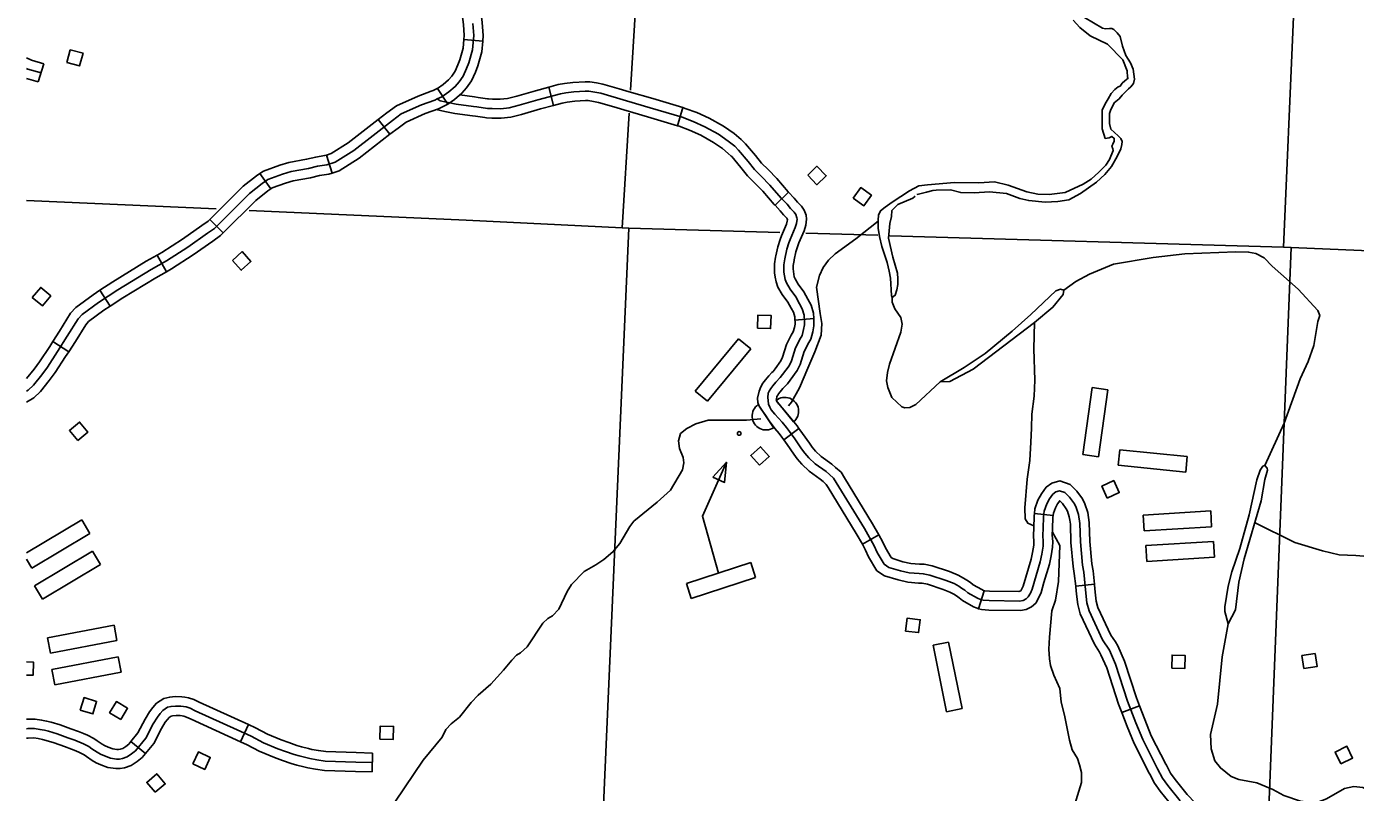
# Model space of a CAD drawing. Extents: x 653372 to 905732, y 627442 to 787275.
# Drawn here: x 818776 to 829322, y 669239 to 675312 of the extents above; entities that cross this region are included whole.
import ezdxf

# ---------------------------------------------------------------- set-up
doc = ezdxf.new("R2010")
doc.units = 0
for name, color, linetype in [('Level 32', 7, 'Continuous'), ('Level 35', 7, 'Continuous'), ('Level 38', 7, 'Continuous'), ('Level 4', 7, 'Continuous'), ('Level 45', 7, 'Continuous'), ('Level 5', 7, 'Continuous'), ('Level 56', 7, 'Continuous'), ('Level 57', 7, 'Continuous')]:
    doc.layers.add(name, color=color, linetype=linetype)

msp = doc.modelspace()

# ---------------------------------------------------------------- linework, layer by layer
at = {"layer": 'Level 32'}
for p, q in [((822247, 675210), (822396, 675197)), ((822036, 674822), (822120, 674698)), ((821567, 674576), (821659, 674458)), ((821156, 674293), (821201, 674150)), ((820628, 674148), (820715, 674026)), ((820231, 673783), (820337, 673677)), ((819811, 673499), (819885, 673368)), ((819356, 673221), (819438, 673095)), ((818984, 672815), (819111, 672734))]:
    msp.add_line(p, q, dxfattribs=at)
for points in [[(822317, 675743), (822323, 675721), (822375, 675474), (822392, 675346), (822400, 675241), (822396, 675197)], [(822172, 675705), (822177, 675687), (822227, 675449), (822243, 675330), (822250, 675242), (822247, 675210)], [(822318, 675338), (822325, 675242), (822314, 675127), (822286, 675026), (822268, 674979), (822242, 674920), (822209, 674873), (822178, 674837), (822127, 674794), (822072, 674756), (822034, 674739), (822015, 674730), (821911, 674692), (821750, 674620), (821679, 674568), (821372, 674330), (821226, 674236), (821158, 674215), (821086, 674205), (821014, 674186), (820875, 674162), (820808, 674143), (820690, 674100), (820646, 674069), (820546, 673990), (820266, 673712), (820211, 673673), (820056, 673564), (819886, 673455), (819764, 673386), (819500, 673225), (819346, 673124), (819217, 673029), (819185, 672994), (819099, 672856), (819022, 672735), (818941, 672612), (818896, 672551), (818830, 672469), (818788, 672429), (818776, 672422)], [(822247, 675210), (822240, 675140), (822215, 675049), (822199, 675008), (822177, 674958), (822150, 674919), (822125, 674890), (822081, 674853), (822036, 674822)], [(822396, 675197), (822388, 675113), (822358, 675002), (822338, 674950), (822307, 674883), (822268, 674827), (822231, 674784), (822172, 674734), (822120, 674698)], [(822036, 674822), (822035, 674822), (822002, 674806), (821986, 674799), (821883, 674761), (821712, 674685), (821634, 674628), (821567, 674576)], [(822120, 674698), (822109, 674691), (822066, 674671), (822044, 674660), (821939, 674622), (821788, 674554), (821724, 674508), (821659, 674458)], [(821567, 674576), (821329, 674391), (821194, 674305), (821156, 674293)], [(821659, 674458), (821415, 674268), (821257, 674168), (821201, 674150)], [(821156, 674293), (821141, 674289), (821071, 674278), (820998, 674260), (820857, 674235), (820785, 674214), (820655, 674167), (820628, 674148)], [(820628, 674148), (820601, 674129), (820496, 674046), (820231, 673783)], [(821201, 674150), (821175, 674142), (821101, 674131), (821029, 674113), (820892, 674089), (820832, 674071), (820725, 674033), (820715, 674026)], [(820715, 674026), (820691, 674009), (820596, 673934), (820337, 673677)], [(820231, 673783), (820218, 673770), (820168, 673734), (820014, 673626), (819848, 673520), (819811, 673499)], [(820337, 673677), (820315, 673655), (820254, 673612), (820097, 673502), (819925, 673391), (819885, 673368)], [(819811, 673499), (819726, 673451), (819460, 673288), (819356, 673221)], [(819885, 673368), (819802, 673321), (819540, 673161), (819438, 673095)], [(819356, 673221), (819303, 673186), (819167, 673084), (819125, 673039), (819036, 672896), (818984, 672815)], [(819438, 673095), (819389, 673063), (819268, 672973), (819245, 672948), (819163, 672816), (819111, 672734)], [(818984, 672815), (818960, 672776), (818879, 672655), (818836, 672596), (818776, 672521)], [(819111, 672734), (819085, 672695), (819002, 672569), (818956, 672505), (818885, 672418), (818833, 672369), (818776, 672333)]]:
    msp.add_lwpolyline(points, dxfattribs=at)
at = {"layer": 'Level 35'}
for points in [[(827083, 675362), (827136, 675306), (827218, 675240), (827355, 675172), (827476, 675049)], [(827537, 675025), (827501, 675084), (827474, 675156), (827454, 675234), (827432, 675263), (827404, 675289), (827389, 675296), (827370, 675297), (827339, 675295), (827316, 675299), (827172, 675385)], [(827476, 675049), (827512, 674962), (827514, 674909), (827519, 674904), (827493, 674882), (827471, 674863), (827454, 674840)], [(827537, 675025), (827557, 674974), (827568, 674896), (827562, 674860), (827539, 674834), (827520, 674818), (827497, 674796)], [(827336, 674424), (827313, 674502), (827313, 674649), (827335, 674699), (827361, 674740), (827383, 674781), (827414, 674813), (827439, 674834), (827454, 674840)], [(827497, 674796), (827472, 674768), (827447, 674739), (827407, 674709), (827378, 674646), (827370, 674622), (827370, 674545), (827380, 674500), (827439, 674446)], [(825784, 674011), (825856, 674049), (825926, 674058), (826139, 674075), (826334, 674072), (826459, 674081), (826565, 674056), (826715, 674003), (826801, 673984), (826891, 673980), (827018, 673996), (827162, 674063), (827225, 674103), (827287, 674159), (827341, 674214), (827370, 674259), (827400, 674331), (827398, 674344), (827390, 674363), (827396, 674379), (827408, 674403), (827408, 674425), (827388, 674441), (827367, 674430), (827336, 674424)], [(827439, 674446), (827461, 674426), (827472, 674401), (827469, 674376), (827461, 674342), (827432, 674283), (827386, 674203), (827334, 674140), (827266, 674078), (827139, 673989), (827049, 673939), (826961, 673925), (826861, 673919), (826730, 673933), (826658, 673949), (826552, 673988), (826417, 674003), (826297, 673993), (826190, 673996), (826109, 674018)], [(825784, 674011), (825646, 673921), (825590, 673879), (825552, 673852), (825538, 673816), (825534, 673778), (825535, 673715), (825545, 673649), (825564, 673568), (825607, 673442), (825622, 673373), (825632, 673318), (825641, 673181), (825645, 673163), (825669, 673182), (825683, 673226), (825691, 673266), (825691, 673312), (825687, 673357), (825650, 673485), (825617, 673635), (825628, 673752), (825639, 673805), (825643, 673855), (825691, 673902), (825810, 673952), (825829, 673968)], [(825844, 673981), (825844, 673981), (825918, 673999)], [(826109, 674018), (825995, 674014), (825968, 674013), (825918, 673999)], [(825534, 673768), (825356, 673629), (825194, 673511), (825140, 673459), (825097, 673402), (825068, 673339), (825044, 673247), (825075, 673038), (825087, 672959), (825082, 672865), (825031, 672732), (824976, 672604), (824910, 672447), (824847, 672333), (824824, 672305)], [(827008, 673221), (827104, 673290), (827213, 673350), (827402, 673427), (827716, 673481), (827969, 673509), (828372, 673527), (828474, 673524), (828532, 673514), (828599, 673479), (828662, 673412), (828869, 673229), (829025, 673062), (829039, 673020), (829023, 672973), (828991, 672783), (828946, 672656), (828883, 672518), (828756, 672168), (828603, 671832)], [(827008, 673221), (826982, 673231), (826945, 673218), (826747, 673029), (826598, 672897), (826385, 672721), (826217, 672610), (826027, 672495), (826104, 672497), (826289, 672595), (826775, 672967), (826922, 673087), (827002, 673187), (827008, 673221)], [(825645, 673163), (825645, 673126), (825668, 673074), (825714, 673006), (825726, 672953), (825714, 672889), (825625, 672635), (825608, 672569), (825600, 672502), (825611, 672449), (825643, 672372), (825721, 672297), (825746, 672290), (825785, 672291), (825833, 672316), (826027, 672495)], [(826776, 672967), (826771, 672756), (826777, 672508), (826773, 672381), (826753, 672238), (826751, 672129), (826745, 672016), (826737, 671872), (826716, 671724), (826699, 671497), (826701, 671408), (826721, 671374), (826770, 671352)], [(824604, 672202), (824489, 672191), (824184, 672192), (824088, 672161), (824017, 672125), (823967, 672085), (823949, 672028), (823958, 671966), (823987, 671895), (823991, 671854), (823981, 671796), (823885, 671636), (823781, 671541), (823595, 671390), (823563, 671348), (823484, 671213), (823429, 671146), (823357, 671087), (823293, 671043), (823202, 670990), (823100, 670887), (823066, 670833), (822999, 670693), (822949, 670640), (822912, 670617), (822872, 670580), (822748, 670394), (822697, 670346), (822665, 670327), (822626, 670288), (822562, 670208), (822460, 670098), (822359, 670011), (822305, 669952), (822211, 669835), (822146, 669782), (822103, 669738), (822073, 669678), (821924, 669495), (821626, 669057)], [(828603, 671832), (828588, 671826), (828567, 671794), (828539, 671719), (828478, 671440), (828405, 671174), (828342, 670988), (828311, 670876), (828285, 670712), (828285, 670674), (828311, 670577), (828370, 670687), (828396, 670906), (828440, 671092), (828573, 671552), (828603, 671721), (828624, 671794), (828623, 671811), (828603, 671832)], [(826918, 671304), (826977, 671198), (826966, 670912), (826942, 670764), (826914, 670679), (826893, 670470), (826889, 670375), (826893, 670298), (826901, 670246), (826929, 670170), (826977, 670063), (826987, 669955), (827014, 669851), (827052, 669654), (827075, 669577), (827116, 669508), (827133, 669459), (827147, 669396), (827149, 669317), (827061, 669034)], [(829636, 671105), (829481, 671105), (829325, 671117), (829194, 671123), (829061, 671155), (828841, 671220), (828521, 671379)], [(828311, 670577), (828265, 670313), (828227, 669940), (828172, 669699), (828177, 669586), (828206, 669490), (828251, 669433), (828337, 669365), (828397, 669341), (828541, 669316), (828668, 669263), (828753, 669214), (828886, 669170), (828952, 669161), (829024, 669163), (829093, 669187), (829236, 669269), (829309, 669285), (829382, 669279), (829509, 669220), (829656, 669102), (829783, 668962), (829819, 668924), (829844, 668869)]]:
    msp.add_lwpolyline(points, dxfattribs=at)
at = {"layer": 'Level 38'}
for p, q in [((824862, 672177), (824724, 672348)), ((824583, 672315), (824705, 672132))]:
    msp.add_line(p, q, dxfattribs=at)
for centre, start, end in [((824793, 672262), 309.11, 129.11), ((824644, 672223), 123.5876, 303.5876)]:
    msp.add_arc(centre, 110, start, end, dxfattribs=at)
at = {"layer": 'Level 4'}
for points in [[(820281, 673866), (818776, 673932)], [(824753, 673680), (823555, 673715), (823503, 673717), (822264, 673778), (820543, 673854)], [(825532, 673657), (824961, 673674)], [(832540, 673401), (828813, 673561), (828751, 673563), (825627, 673654)]]:
    msp.add_lwpolyline(points, dxfattribs=at)
at = {"layer": 'Level 45'}
for p, q in [((818912, 675017), (818869, 674873)), ((822920, 674832), (822959, 674687)), ((823985, 674670), (823942, 674526)), ((824824, 673998), (824716, 673895)), ((825024, 672997), (824874, 672985)), ((824906, 672124), (824785, 672035)), ((826775, 671451), (826924, 671435)), ((825539, 671281), (825409, 671207)), ((827251, 670891), (827102, 670874)), ((826375, 670839), (826330, 670696)), ((827608, 669926), (827468, 669872)), ((820536, 669777), (820474, 669641)), ((819604, 669644), (819719, 669548)), ((821522, 669551), (821518, 669401))]:
    msp.add_line(p, q, dxfattribs=at)
for points in [[(818912, 675017), (818814, 675046), (818776, 675064)], [(818891, 674945), (818787, 674976), (818776, 674981)], [(818869, 674873), (818776, 674901)], [(823478, 674819), (823350, 674857), (823299, 674866), (823245, 674875), (823208, 674875), (823111, 674870), (823044, 674860), (822996, 674852), (822920, 674832)], [(824765, 673951), (824675, 674056), (824607, 674127), (824554, 674180), (824502, 674242), (824427, 674332), (824396, 674363), (824345, 674405), (824267, 674458), (824160, 674518), (824066, 674561), (823980, 674593), (823724, 674669), (823538, 674723), (823333, 674784), (823287, 674792), (823238, 674800), (823209, 674800), (823119, 674796), (823055, 674786), (823012, 674779), (822834, 674731), (822686, 674689), (822607, 674669), (822539, 674661), (822471, 674662), (822435, 674664), (822349, 674676), (822323, 674679), (822186, 674698), (822109, 674713), (822059, 674724), (822034, 674739)], [(822435, 674740), (822359, 674751), (822332, 674754), (822215, 674770)], [(822920, 674832), (822814, 674803), (822666, 674761), (822593, 674743), (822535, 674736), (822474, 674737), (822442, 674739), (822435, 674740)], [(823985, 674670), (823745, 674741), (823559, 674795), (823478, 674819)], [(822959, 674687), (822854, 674659), (822705, 674616), (822620, 674595), (822542, 674586), (822468, 674587), (822427, 674589), (822414, 674591)], [(823436, 674675), (823316, 674711), (823275, 674718), (823232, 674725), (823211, 674725), (823127, 674721), (823067, 674712), (823027, 674705), (822959, 674687)], [(823942, 674526), (823703, 674597), (823516, 674651), (823436, 674675)], [(824471, 674394), (824446, 674418), (824391, 674465), (824307, 674522), (824194, 674585), (824095, 674630), (824004, 674664), (823985, 674670)], [(822414, 674591), (822340, 674602), (822315, 674605), (822174, 674624), (822094, 674639), (822026, 674654)], [(824367, 674286), (824345, 674307), (824300, 674345), (824228, 674394), (824126, 674451), (824038, 674491), (823956, 674522), (823942, 674526)], [(824824, 673998), (824821, 674002), (824730, 674107), (824661, 674180), (824609, 674230), (824560, 674290), (824482, 674383), (824471, 674394)], [(824716, 673895), (824710, 673901), (824619, 674006), (824554, 674074), (824498, 674129), (824444, 674194), (824372, 674281), (824367, 674286)], [(826841, 671280), (826845, 671225), (826844, 671192), (826834, 671128), (826820, 671069), (826757, 670850), (826743, 670820), (826725, 670789), (826709, 670774), (826685, 670762), (826656, 670757), (826416, 670760), (826368, 670763), (826346, 670770), (826323, 670779), (826247, 670823), (826223, 670842), (826196, 670860), (826174, 670874), (826137, 670895), (826075, 670920), (825945, 670963), (825892, 670973), (825859, 670974), (825781, 670981), (825711, 670996), (825619, 671024), (825581, 671050), (825526, 671143), (825502, 671195), (825425, 671331), (825181, 671730), (825148, 671761), (825121, 671783), (825035, 671846), (824983, 671893), (824952, 671930), (824927, 671965), (824873, 672042), (824830, 672100), (824807, 672132), (824772, 672174), (824715, 672239), (824685, 672274), (824674, 672293), (824664, 672319), (824662, 672347), (824659, 672370), (824662, 672404), (824669, 672422), (824682, 672442), (824699, 672464), (824722, 672492), (824757, 672529), (824776, 672554), (824827, 672623), (824846, 672662), (824878, 672764), (824896, 672799), (824911, 672829), (824930, 672862), (824943, 672909), (824950, 672946), (824950, 672977), (824947, 673025), (824932, 673075), (824911, 673115), (824881, 673168), (824836, 673229), (824807, 673279), (824796, 673308), (824790, 673337), (824787, 673365), (824786, 673391), (824787, 673424), (824793, 673471), (824810, 673547), (824826, 673598), (824836, 673625), (824877, 673719), (824887, 673752), (824891, 673784), (824889, 673797), (824880, 673822), (824868, 673840), (824839, 673871), (824812, 673903), (824765, 673951)], [(824868, 673462), (824882, 673527), (824897, 673573), (824906, 673597), (824948, 673693), (824961, 673737), (824966, 673785), (824962, 673816), (824947, 673856), (824927, 673887), (824895, 673921), (824868, 673953), (824824, 673998)], [(824721, 673494), (824737, 673567), (824756, 673623), (824767, 673652), (824807, 673745), (824813, 673768), (824815, 673781), (824812, 673788), (824809, 673793), (824783, 673820), (824756, 673852), (824716, 673895)], [(824874, 672985), (824872, 673011), (824862, 673047), (824845, 673080), (824818, 673127), (824773, 673188), (824739, 673247), (824724, 673287), (824716, 673325), (824712, 673359), (824711, 673390), (824712, 673430), (824719, 673484), (824721, 673494)], [(825024, 672997), (825021, 673039), (825002, 673103), (824977, 673151), (824944, 673209), (824899, 673270), (824875, 673311), (824868, 673329), (824864, 673349), (824862, 673370), (824861, 673391), (824861, 673418), (824867, 673458), (824868, 673462)], [(824691, 672568), (824700, 672578), (824716, 672599), (824763, 672662), (824776, 672690), (824808, 672791), (824829, 672833), (824845, 672864), (824860, 672891), (824870, 672926), (824875, 672953), (824875, 672974), (824874, 672985)], [(824799, 672464), (824814, 672480), (824836, 672509), (824891, 672584), (824916, 672633), (824948, 672736), (824963, 672765), (824977, 672793), (825000, 672833), (825016, 672892), (825024, 672938), (825025, 672979), (825024, 672997)], [(824785, 672035), (824770, 672056), (824748, 672086), (824715, 672125), (824669, 672185), (824634, 672238), (824611, 672270), (824591, 672302), (824579, 672330), (824576, 672365), (824589, 672421), (824602, 672456), (824620, 672485), (824640, 672511), (824666, 672542), (824691, 672568)], [(824906, 672124), (824891, 672145), (824866, 672179), (824829, 672223), (824772, 672288), (824746, 672318), (824742, 672325), (824729, 672340), (824727, 672359), (824731, 672380), (824737, 672389), (824743, 672399), (824757, 672417), (824778, 672442), (824799, 672464)], [(825138, 671657), (825123, 671682), (825099, 671704), (825075, 671724), (824987, 671788), (824929, 671841), (824892, 671884), (824866, 671922), (824812, 671998), (824785, 672035)], [(825266, 671735), (825240, 671778), (825197, 671817), (825167, 671842), (825083, 671904), (825037, 671946), (825011, 671976), (824989, 672008), (824934, 672086), (824906, 672124)], [(825539, 671281), (825490, 671369), (825266, 671735)], [(827204, 671419), (827198, 671460), (827176, 671527), (827156, 671566), (827112, 671628), (827058, 671682), (826976, 671709), (826912, 671691), (826867, 671659), (826831, 671608), (826803, 671558), (826778, 671487), (826775, 671451)], [(825409, 671207), (825360, 671293), (825138, 671657)], [(827931, 669173), (827833, 669295), (827791, 669353), (827752, 669427), (827634, 669658), (827580, 669791), (827513, 669964), (827419, 670255), (827370, 670366), (827316, 670450), (827208, 670680), (827191, 670742), (827183, 670820), (827177, 670876), (827166, 670985), (827155, 671042), (827139, 671225), (827135, 671373), (827124, 671443), (827106, 671498), (827092, 671527), (827054, 671580), (827017, 671617), (826974, 671631), (826945, 671623), (826921, 671605), (826895, 671568), (826872, 671527), (826852, 671470), (826847, 671427), (826844, 671332), (826841, 671280)], [(827055, 671397), (827051, 671425), (827037, 671469), (827027, 671488), (826997, 671531), (826977, 671551), (826975, 671552), (826958, 671528), (826941, 671496), (826926, 671453), (826924, 671435)], [(826775, 671451), (826772, 671432), (826769, 671336), (826766, 671280), (826770, 671224), (826769, 671200), (826760, 671143), (826748, 671088), (826706, 670945)], [(826924, 671435), (826922, 671421), (826919, 671329), (826916, 671281), (826920, 671227), (826918, 671185), (826907, 671114), (826893, 671050), (826850, 670903)], [(827102, 670874), (827091, 670974), (827081, 671031), (827064, 671220), (827060, 671366), (827055, 671397)], [(827251, 670891), (827240, 670996), (827230, 671052), (827214, 671229), (827209, 671379), (827204, 671419)], [(825871, 670898), (825854, 670899), (825770, 670906), (825692, 670924), (825586, 670956), (825525, 670997), (825459, 671108), (825435, 671160), (825409, 671207)], [(825875, 671048), (825863, 671049), (825793, 671055), (825730, 671069), (825651, 671093), (825637, 671103), (825592, 671178), (825569, 671229), (825539, 671281)], [(826375, 670839), (826371, 670841), (826356, 670847), (826289, 670886), (826267, 670903), (826237, 670923), (826213, 670939), (826169, 670963), (826101, 670990), (825964, 671036), (825900, 671048), (825875, 671048)], [(826330, 670696), (826321, 670699), (826290, 670712), (826204, 670761), (826178, 670782), (826155, 670798), (826135, 670810), (826104, 670828), (826050, 670849), (825926, 670890), (825884, 670898), (825871, 670898)], [(826850, 670903), (826827, 670824), (826810, 670786), (826785, 670741), (826752, 670711), (826709, 670690), (826663, 670681), (826413, 670685), (826355, 670689), (826330, 670696)], [(826706, 670945), (826686, 670876), (826676, 670854), (826666, 670837), (826660, 670834), (826650, 670832), (826419, 670835), (826382, 670837), (826375, 670839)], [(827290, 670352), (827251, 670414), (827137, 670655), (827118, 670729), (827108, 670812), (827103, 670869), (827102, 670874)], [(827417, 670433), (827382, 670487), (827278, 670706), (827265, 670756), (827258, 670828), (827252, 670884), (827251, 670891)], [(827468, 669872), (827442, 669938), (827349, 670228), (827303, 670331), (827290, 670352)], [(827608, 669926), (827584, 669989), (827489, 670281), (827436, 670402), (827417, 670433)], [(821520, 669476), (821389, 669480), (821146, 669488), (821080, 669497), (821025, 669507), (820939, 669529), (820899, 669540), (820831, 669564), (820770, 669585), (820656, 669633), (820559, 669684), (820113, 669887), (820074, 669906), (820042, 669917), (820000, 669923), (819959, 669924), (819923, 669921), (819894, 669915), (819857, 669889), (819835, 669865), (819814, 669837), (819781, 669783), (819723, 669669), (819640, 669570), (819609, 669544), (819573, 669520), (819536, 669508), (819512, 669504), (819489, 669503), (819441, 669511), (819395, 669528), (819362, 669543), (819336, 669557), (819294, 669585), (819271, 669602), (819228, 669624), (819160, 669653), (819102, 669673), (819019, 669704), (818951, 669724), (818919, 669732), (818881, 669739), (818838, 669746), (818785, 669745), (818776, 669744)], [(820033, 669994), (820007, 669998), (819956, 670000), (819912, 669995), (819864, 669985), (819808, 669946), (819777, 669913), (819752, 669879), (819716, 669819), (819660, 669711), (819604, 669644)], [(820536, 669777), (820145, 669954), (820103, 669975), (820060, 669990), (820033, 669994)], [(827822, 669454), (827818, 669462), (827702, 669689), (827650, 669818), (827608, 669926)], [(819227, 669706), (819187, 669723), (819127, 669743), (819043, 669775), (818970, 669797), (818934, 669805), (818895, 669813), (818843, 669821), (818782, 669820), (818776, 669819)], [(820011, 669846), (819994, 669848), (819962, 669849), (819934, 669846), (819924, 669844), (819907, 669832), (819893, 669817), (819876, 669795), (819847, 669746), (819786, 669627), (819719, 669548)], [(820474, 669641), (820081, 669819), (820045, 669837), (820024, 669844), (820011, 669846)], [(827690, 669383), (827685, 669392), (827565, 669627), (827510, 669763), (827468, 669872)], [(819604, 669644), (819587, 669623), (819564, 669604), (819540, 669588), (819519, 669581), (819505, 669579), (819493, 669579), (819460, 669584), (819423, 669598), (819395, 669610), (819375, 669621), (819337, 669647), (819310, 669666), (819260, 669692), (819227, 669706)], [(821013, 669587), (820958, 669601), (820921, 669612), (820856, 669634), (820797, 669655), (820688, 669701), (820592, 669752), (820536, 669777)], [(819168, 669568), (819133, 669582), (819076, 669602), (818994, 669633), (818932, 669652), (818903, 669658), (818868, 669666), (818834, 669671), (818789, 669670), (818776, 669669)], [(820976, 669442), (820920, 669456), (820876, 669468), (820806, 669493), (820743, 669515), (820623, 669566), (820526, 669617), (820474, 669641)], [(819719, 669548), (819693, 669517), (819654, 669484), (819606, 669452), (819553, 669435), (819519, 669430), (819484, 669428), (819421, 669438), (819366, 669459), (819329, 669475), (819296, 669493), (819251, 669524), (819232, 669538), (819196, 669556), (819168, 669568)], [(821522, 669551), (821391, 669555), (821152, 669563), (821092, 669571), (821041, 669580), (821013, 669587)], [(821518, 669401), (821386, 669405), (821139, 669413), (821069, 669423), (821009, 669433), (820976, 669442)], [(828135, 669045), (828051, 669156), (827987, 669222), (827892, 669341), (827855, 669392), (827822, 669454)], [(828014, 668955), (827937, 669059), (827875, 669123), (827773, 669250), (827728, 669313), (827690, 669383)]]:
    msp.add_lwpolyline(points, dxfattribs=at)
at = {"layer": 'Level 5'}
for points in [[(823837, 679149), (823570, 674809)], [(828982, 678864), (828751, 673563)], [(823559, 674625), (823503, 673717)], [(823555, 673715), (823316, 668235)], [(828813, 673561), (828606, 668384), (828597, 668010)]]:
    msp.add_lwpolyline(points, dxfattribs=at)
at = {"layer": 'Level 56'}
for points in [[(819096, 675028), (819123, 675128), (819224, 675102), (819197, 675001)], [(824975, 674133), (825049, 674205), (825122, 674130), (825047, 674058)], [(825336, 673951), (825396, 674036), (825481, 673975), (825421, 673891)], [(820409, 673458), (820486, 673528), (820556, 673450), (820479, 673380)], [(818821, 673164), (818888, 673244), (818968, 673177), (818901, 673097)], [(824577, 672921), (824580, 673025), (824684, 673022), (824681, 672918)], [(819182, 672029), (819116, 672109), (819196, 672176), (819263, 672096)], [(824593, 671834), (824523, 671911), (824600, 671981), (824670, 671904)], [(827353, 671573), (827310, 671668), (827404, 671712), (827448, 671617)], [(825751, 670519), (825765, 670622), (825868, 670609), (825855, 670506)], [(828914, 670221), (828898, 670324), (829002, 670340), (829018, 670237)], [(827864, 670224), (827867, 670328), (827971, 670325), (827968, 670221)], [(819202, 669892), (819232, 669991), (819332, 669961), (819302, 669861)], [(819523, 669817), (819434, 669871), (819489, 669960), (819577, 669906)], [(821580, 669661), (821583, 669765), (821688, 669762), (821685, 669658)], [(829206, 669466), (829161, 669559), (829255, 669605), (829300, 669511)], [(820095, 669465), (820139, 669560), (820233, 669516), (820190, 669421)], [(819797, 669240), (819730, 669319), (819809, 669387), (819877, 669307)]]:
    msp.add_lwpolyline(points, close=True, dxfattribs=at)
msp.add_lwpolyline([(818776, 670274), (818832, 670272), (818828, 670168), (818776, 670170)], dxfattribs=at)
at = {"layer": 'Level 57'}
for p, q in [((824427, 672835), (824083, 672422)), ((824523, 672756), (824427, 672835)), ((824179, 672342), (824523, 672756)), ((827234, 672451), (827158, 671918)), ((827358, 672433), (827234, 672451)), ((824083, 672422), (824179, 672342)), ((827282, 671901), (827358, 672433)), ((827158, 671918), (827282, 671901)), ((827452, 671957), (827440, 671833)), ((827987, 671904), (827452, 671957)), ((827440, 671833), (827975, 671780)), ((827975, 671780), (827987, 671904)), ((819215, 671400), (818776, 671138)), ((819279, 671293), (819215, 671400)), ((828174, 671471), (827637, 671438)), ((827637, 671438), (827645, 671313)), ((828181, 671346), (828174, 671471)), ((818818, 671017), (819279, 671293)), ((827645, 671313), (828181, 671346)), ((828196, 671229), (827660, 671196)), ((827660, 671196), (827667, 671071)), ((828204, 671104), (828196, 671229)), ((818776, 671088), (818818, 671017)), ((819299, 671153), (818838, 670878)), ((819363, 671046), (819299, 671153)), ((827667, 671071), (828204, 671104)), ((818902, 670771), (819363, 671046)), ((824524, 671062), (824013, 670895)), ((824562, 670943), (824524, 671062)), ((818838, 670878), (818902, 670771)), ((824013, 670895), (824051, 670776)), ((824051, 670776), (824562, 670943)), ((819470, 670566), (818942, 670466)), ((819493, 670443), (819470, 670566)), ((818942, 670466), (818965, 670343)), ((818965, 670343), (819493, 670443)), ((826093, 670431), (825970, 670406)), ((825970, 670406), (826078, 669879)), ((826201, 669904), (826093, 670431)), ((819503, 670315), (818975, 670215)), ((819527, 670192), (819503, 670315)), ((818975, 670215), (818999, 670092)), ((818999, 670092), (819527, 670192)), ((826078, 669879), (826201, 669904))]:
    msp.add_line(p, q, dxfattribs=at)
msp.add_lwpolyline([(824268, 670979), (824140, 671429), (824330, 671858)], dxfattribs=at)
msp.add_lwpolyline([(824222, 671739), (824315, 671698), (824330, 671858)], close=True, dxfattribs=at)
msp.add_circle((824432, 672086), 15, dxfattribs=at)

doc.saveas('drawing.dxf')
